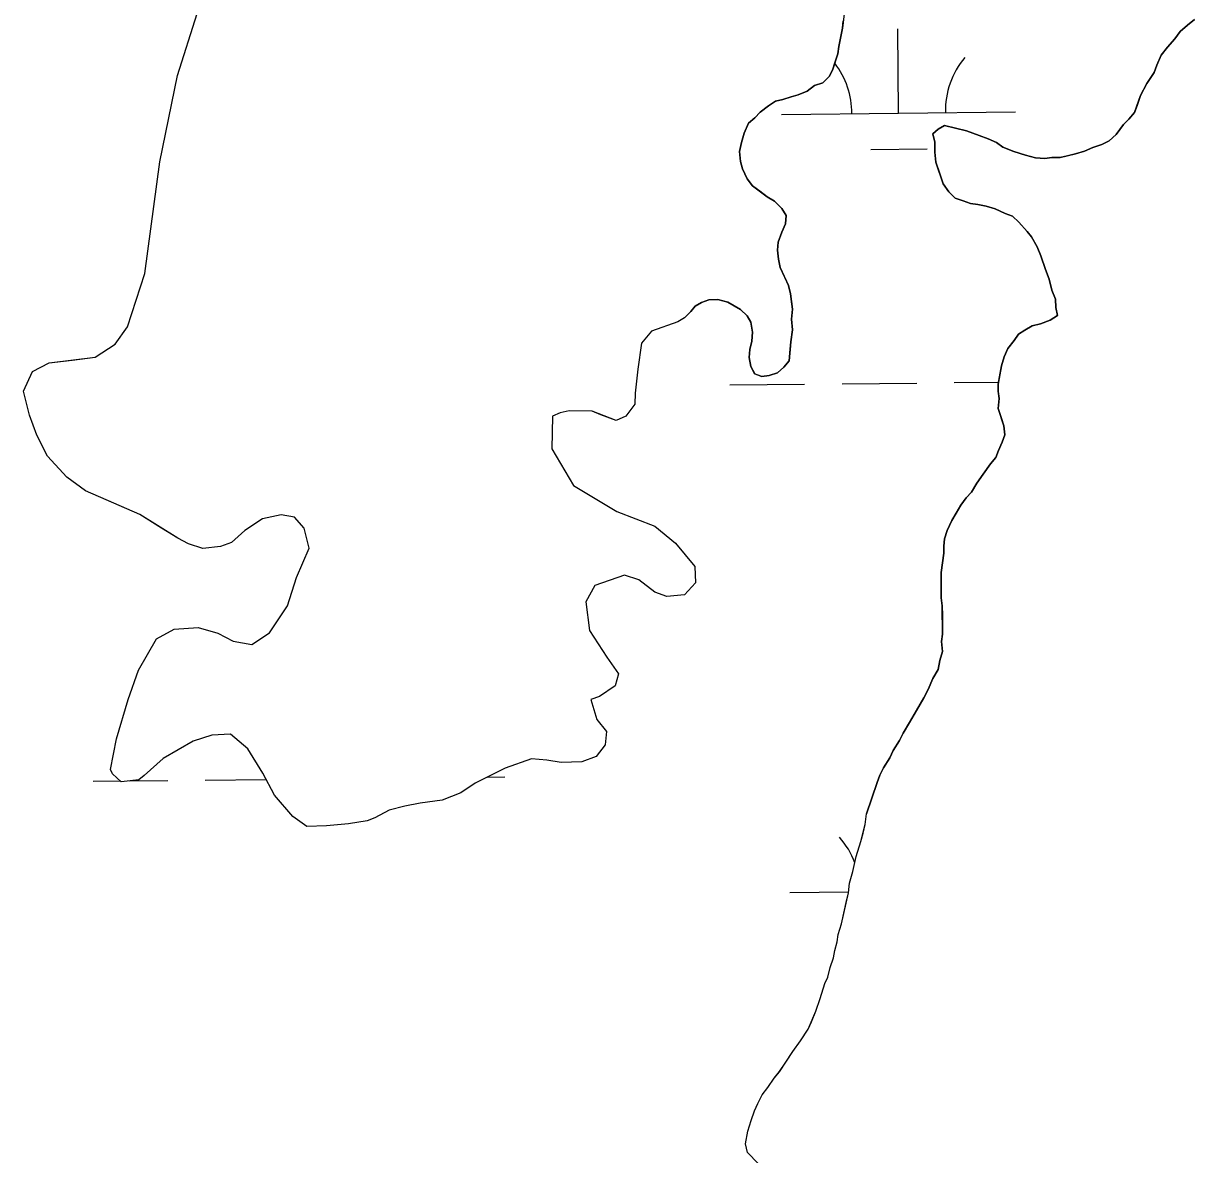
# Model space of a CAD drawing. Extents: x 3734862 to 3772949, y 391520 to 417239.
# Drawn here: x 3747860 to 3748360, y 411141 to 411625 of the extents above; entities that cross this region are included whole.
import ezdxf

# ---------------------------------------------------------------- set-up
doc = ezdxf.new("R2010")
doc.units = 0
doc.layers.add('V-TOPO-SHOR', color=7, linetype='Continuous')
doc.layers.add('V-WETL-SWMP', color=7, linetype='Continuous')

msp = doc.modelspace()

# ---------------------------------------------------------------- linework, layer by layer
at = {"layer": 'V-TOPO-SHOR'}
for points in [[(3747998.54, 411282.47), (3747989.16, 411281.68), (3747980.71, 411281.35), (3747974.69, 411285.67), (3747966.88, 411294.7), (3747961.88, 411304.15), (3747955.48, 411314.57), (3747948.09, 411320.78), (3747940.12, 411320.44), (3747932.11, 411317.76), (3747919.34, 411310.47), (3747911.25, 411303.1), (3747908.88, 411301.27), (3747901.37, 411300.46), (3747897.67, 411303.8), (3747896.77, 411305.69), (3747899.32, 411318.76), (3747904.28, 411335.55), (3747908.7, 411348.13), (3747916.42, 411361.6), (3747923.99, 411365.69), (3747934.31, 411366.46), (3747942.7, 411363.98), (3747949.21, 411360.59), (3747957.15, 411359.06), (3747964.73, 411364.09), (3747972.42, 411375.68), (3747976.36, 411387.8), (3747981.72, 411400.36), (3747979.52, 411408.83), (3747975.38, 411413.59), (3747969.77, 411414.61), (3747961.78, 411412.87), (3747954.2, 411407.84), (3747948.49, 411402.78), (3747943.77, 411400.98), (3747936.26, 411400.17), (3747930.2, 411402.14), (3747925.56, 411404.56), (3747918.6, 411408.89), (3747909.32, 411414.66), (3747898.15, 411419.53), (3747886.06, 411424.88), (3747878.19, 411430.63), (3747869.9, 411439.67), (3747865.36, 411448.65), (3747862.22, 411457.14), (3747859.57, 411467.49), (3747863.46, 411475.86), (3747870.55, 411479.49), (3747880.41, 411480.74), (3747890.27, 411481.98), (3747898.79, 411487.47), (3747904.07, 411494.88), (3747911.47, 411517.72), (3747917.87, 411565.41), (3747925.5, 411602.31), (3747933.9, 411628.88)], [(3748142.09, 411498.71), (3748144.79, 411501.44), (3748146.71, 411503.78), (3748149.42, 411505.35), (3748152.52, 411506.53), (3748156.4, 411506.56), (3748160.67, 411505.42), (3748163.4, 411503.89), (3748166.13, 411502.35), (3748168.86, 411499.65), (3748170.43, 411496.95), (3748171.23, 411492.68), (3748170.87, 411488.8), (3748170.12, 411485.3), (3748169.75, 411481.81), (3748170.55, 411477.93), (3748172.13, 411474.84), (3748175.24, 411473.69), (3748178.34, 411474.1), (3748181.83, 411475.29), (3748184.53, 411477.63), (3748186.84, 411480.36), (3748187.2, 411483.86), (3748187.56, 411488.52), (3748188.31, 411493.57), (3748187.89, 411498.23), (3748188.25, 411502.49), (3748187.84, 411505.6), (3748187.43, 411509.09), (3748186.63, 411512.58), (3748185.06, 411516.06), (3748183.09, 411520.31), (3748182.29, 411523.8), (3748181.88, 411527.68), (3748182.24, 411531.18), (3748183.77, 411535.46), (3748185.3, 411538.96), (3748185.66, 411542.45), (3748183.7, 411545.55), (3748180.58, 411548.63), (3748177.46, 411550.55), (3748174.34, 411552.86), (3748171.22, 411555.17), (3748168.87, 411558.26), (3748166.9, 411562.51), (3748166.11, 411565.61), (3748165.69, 411569.88), (3748166.44, 411573.77), (3748167.58, 411577.65), (3748169.5, 411581.93), (3748172.2, 411584.28), (3748174.51, 411586.62), (3748177.98, 411589.36), (3748181.08, 411591.32), (3748184.18, 411592.12), (3748187.66, 411593.31), (3748190.76, 411594.1), (3748194.63, 411595.68), (3748197.72, 411598.03), (3748201.21, 411599.22), (3748203.91, 411601.95), (3748205.44, 411604.67), (3748206.58, 411608.17), (3748207.73, 411611.68), (3748208.1, 411614.78), (3748208.85, 411618.28), (3748209.6, 411622.55), (3748209.96, 411625.66)], [(3748360.16, 411626.24), (3748357.06, 411623.89), (3748353.98, 411621.16), (3748351.67, 411618.04), (3748348.59, 411614.52), (3748345.89, 411611.01), (3748343.98, 411606.73), (3748342.84, 411603.62), (3748339.76, 411598.94), (3748337.08, 411593.88), (3748335.55, 411589.6), (3748334.41, 411586.49), (3748332.1, 411583.76), (3748329.78, 411581.41), (3748326.71, 411577.13), (3748323.62, 411574.39), (3748320.52, 411572.82), (3748316.65, 411571.63), (3748313.17, 411570.05), (3748309.29, 411568.86), (3748305.81, 411568.06), (3748302.71, 411567.27), (3748299.21, 411567.25), (3748296.11, 411566.84), (3748292.23, 411567.2), (3748287.95, 411568.34), (3748282.9, 411569.86), (3748278.23, 411571.77), (3748275.5, 411573.69), (3748272, 411575.22), (3748268.1, 411576.75), (3748262.66, 411578.65), (3748258, 411579.79), (3748253.33, 411580.92), (3748250.62, 411579.35), (3748248.31, 411577.4), (3748249.11, 411573.91), (3748249.14, 411569.64), (3748249.55, 411565.37), (3748251.13, 411560.73), (3748252.71, 411556.08), (3748255.07, 411552.6), (3748257.8, 411549.9), (3748261.3, 411548.76), (3748264.41, 411547.62), (3748267.52, 411547.25), (3748271.02, 411546.5), (3748274.91, 411545.35), (3748279.19, 411543.44), (3748282.3, 411542.3), (3748285.03, 411539.6), (3748288.55, 411535.74), (3748290.51, 411533.43), (3748292.86, 411529.17), (3748294.44, 411525.3), (3748296.42, 411519.49), (3748298, 411515.23), (3748299.19, 411510.58), (3748300.77, 411506.71), (3748300.79, 411503.22), (3748301.59, 411499.73), (3748298.5, 411497.77), (3748294.24, 411496.19), (3748290.75, 411495.39), (3748287.66, 411493.43), (3748284.95, 411491.86), (3748283.03, 411489.13), (3748280.34, 411485.62), (3748278.81, 411482.12), (3748277.67, 411478.23), (3748276.92, 411474.35), (3748276.16, 411470.46), (3748276.19, 411467.35), (3748276.59, 411464.25), (3748276.23, 411459.98), (3748277.42, 411456.11), (3748278.61, 411452.62), (3748279.02, 411448.75), (3748277.88, 411445.63), (3748276.35, 411442.13), (3748275.2, 411439.02), (3748272.89, 411436.29), (3748269.81, 411432), (3748267.12, 411428.1), (3748264.82, 411424.2), (3748262.51, 411421.86), (3748260.2, 411418.74), (3748258.28, 411415.23), (3748256.36, 411412.12), (3748254.45, 411407.84), (3748253.3, 411404.34), (3748252.94, 411401.23), (3748252.95, 411398.12), (3748251.84, 411389.97)], [(3748142.09, 411498.71), (3748139.34, 411497.13), (3748128.03, 411493.1), (3748123.73, 411488.01), (3748122.14, 411476.79), (3748121.04, 411466.5), (3748120.96, 411461.82), (3748117.13, 411456.73), (3748112.88, 411454.92), (3748106.36, 411457.37), (3748102.64, 411458.84), (3748092.8, 411459), (3748089.03, 411458.12), (3748085.73, 411456.77), (3748085.5, 411442.72), (3748094.62, 411427.1), (3748113.18, 411416.02), (3748129.48, 411409.67), (3748138.27, 411402.49), (3748146.54, 411392.52), (3748146.89, 411385.48)], [(3748146.89, 411385.48), (3748142.12, 411380.41), (3748134.61, 411379.59), (3748129.49, 411381.55), (3748122.55, 411386.82), (3748116.49, 411388.79), (3748103.76, 411384.31), (3748099.9, 411377.35), (3748101.57, 411365.14), (3748108.89, 411353.77), (3748113.93, 411346.66), (3748112.44, 411341.53), (3748105.8, 411336.95), (3748102.03, 411335.6), (3748104.7, 411327.13), (3748108.84, 411321.91), (3748108.27, 411316.29), (3748104.44, 411311.2), (3748098.32, 411308.96), (3748089.41, 411308.63), (3748083.33, 411309.67), (3748076.78, 411310.24), (3748065.47, 411306.21), (3748052.71, 411299.86), (3748046.56, 411295.74), (3748038.54, 411292.59), (3748029.15, 411291.34), (3748022.56, 411290.04), (3748015.97, 411288.28), (3748009.83, 411285.1), (3748006.53, 411283.74), (3747998.54, 411282.47)], [(3748251.84, 411389.97), (3748251.87, 411386.09), (3748251.89, 411382.59), (3748251.91, 411379.1), (3748252.32, 411375.61), (3748252.35, 411371.73), (3748252.37, 411368.24), (3748252.4, 411363.58), (3748252.03, 411360.47), (3748252.45, 411356.21), (3748251.31, 411352.32), (3748250.56, 411348.43), (3748248.26, 411344.54), (3748246.35, 411339.87), (3748244.43, 411336.36), (3748241.36, 411330.91), (3748238.28, 411325.84), (3748235.6, 411321.17), (3748234.06, 411318.06), (3748231.38, 411313.77), (3748229.84, 411310.65), (3748227.16, 411306.37), (3748225.62, 411303.25), (3748224.48, 411300.14), (3748219.93, 411286.74)], [(3748212.17, 411253), (3748212.68, 411257.1), (3748214.12, 411262.12), (3748215.58, 411268.5), (3748217.49, 411274.88), (3748218.45, 411278.53), (3748219.42, 411282.18), (3748219.93, 411286.74)], [(3748171.36, 411139.63), (3748169.1, 411141.95), (3748168.23, 411145.62), (3748169.22, 411151.1), (3748170.65, 411155.65), (3748172.07, 411159.75), (3748173.49, 411162.93), (3748175.37, 411166.57), (3748177.69, 411169.74), (3748180.49, 411173.82), (3748182.81, 411176.54), (3748185.15, 411180.16), (3748188.42, 411185.15), (3748191.68, 411189.68), (3748194.94, 411194.67), (3748196.36, 411197.85), (3748198.25, 411202.41), (3748200.15, 411207.87), (3748202.06, 411214.25), (3748203.47, 411216.98), (3748204.44, 411221.08), (3748205.86, 411225.18), (3748206.36, 411228.37), (3748207.33, 411232.02), (3748207.82, 411235.21), (3748209.26, 411239.77), (3748210.23, 411244.33), (3748211.21, 411248.89), (3748212.17, 411253)]]:
    msp.add_lwpolyline(points, dxfattribs=at)
at = {"layer": 'V-WETL-SWMP'}
for p, q in [((3748233.64, 411586.26), (3748233.26, 411622.26)), ((3748183.65, 411585.73), (3748283.64, 411586.79)), ((3748221.81, 411570.7), (3748245.81, 411570.95)), ((3748161.46, 411470.06), (3748193.46, 411470.39)), ((3748209.46, 411470.56), (3748241.46, 411470.9)), ((3748257.45, 411471.07), (3748276.32, 411471.27)), ((3748057.92, 411302.45), (3748065.32, 411302.53)), ((3747889.33, 411300.67), (3747900.99, 411300.8)), ((3747904.88, 411300.84), (3747921.32, 411301.01)), ((3747937.32, 411301.18), (3747963.3, 411301.45)), ((3748187.16, 411253.07), (3748212.22, 411253.34))]:
    msp.add_line(p, q, dxfattribs=at)
for points in [[(3747976.36, 411387.8), (3747981.72, 411400.36), (3747979.52, 411408.83), (3747975.38, 411413.59), (3747969.77, 411414.61), (3747961.77, 411412.87), (3747954.2, 411407.84), (3747948.49, 411402.78), (3747943.77, 411400.98), (3747936.26, 411400.17), (3747930.2, 411402.14), (3747925.56, 411404.56), (3747909.32, 411414.66), (3747886.06, 411424.88), (3747878.19, 411430.64), (3747869.9, 411439.67), (3747865.36, 411448.65), (3747862.22, 411457.14), (3747859.58, 411467.49), (3747863.46, 411475.86), (3747870.55, 411479.49), (3747890.27, 411481.98), (3747898.79, 411487.47), (3747904.07, 411494.88), (3747911.47, 411517.72), (3747917.87, 411565.41), (3747925.5, 411602.31), (3747933.9, 411628.88)], [(3748210.33, 411628.77), (3748209.6, 411622.55), (3748208.85, 411618.28), (3748208.09, 411614.78), (3748207.73, 411611.68), (3748205.44, 411604.68), (3748203.91, 411601.95), (3748201.21, 411599.22), (3748197.72, 411598.03), (3748194.63, 411595.68), (3748190.76, 411594.1), (3748187.66, 411593.31), (3748184.18, 411592.12), (3748181.08, 411591.32), (3748177.99, 411589.36), (3748174.51, 411586.62), (3748172.2, 411584.28), (3748169.5, 411581.93), (3748167.58, 411577.65), (3748166.44, 411573.77), (3748165.69, 411569.88), (3748166.11, 411565.61), (3748166.9, 411562.51), (3748168.87, 411558.26), (3748171.22, 411555.17), (3748177.46, 411550.55), (3748180.58, 411548.63), (3748183.7, 411545.54), (3748185.66, 411542.45), (3748185.3, 411538.96), (3748183.77, 411535.46), (3748182.24, 411531.18), (3748181.88, 411527.68), (3748182.29, 411523.8), (3748183.09, 411520.31), (3748186.63, 411512.58), (3748187.43, 411509.09), (3748188.25, 411502.49), (3748187.89, 411498.22)], [(3748249.14, 411569.64), (3748249.11, 411573.91), (3748248.31, 411577.4), (3748250.62, 411579.35), (3748253.33, 411580.92), (3748262.66, 411578.65), (3748268.11, 411576.75), (3748272, 411575.22), (3748275.5, 411573.69), (3748278.23, 411571.77), (3748282.9, 411569.86), (3748287.95, 411568.34), (3748292.23, 411567.2), (3748296.11, 411566.84), (3748299.21, 411567.25), (3748302.71, 411567.27), (3748309.29, 411568.86), (3748313.17, 411570.05), (3748316.65, 411571.63), (3748320.52, 411572.82), (3748323.62, 411574.39), (3748326.71, 411577.12), (3748329.78, 411581.41), (3748332.1, 411583.76), (3748334.41, 411586.49), (3748337.08, 411593.88), (3748339.76, 411598.94), (3748342.84, 411603.62), (3748343.98, 411606.73), (3748345.89, 411611.01), (3748348.59, 411614.52), (3748351.67, 411618.04), (3748353.98, 411621.16), (3748357.06, 411623.89), (3748360.15, 411626.24)], [(3748169.22, 411151.1), (3748170.65, 411155.65), (3748172.08, 411159.75), (3748173.49, 411162.93), (3748175.37, 411166.57), (3748177.7, 411169.74), (3748180.49, 411173.82), (3748182.81, 411176.53), (3748188.42, 411185.15), (3748191.68, 411189.68), (3748194.95, 411194.67), (3748198.25, 411202.41), (3748200.15, 411207.87), (3748202.06, 411214.25), (3748203.47, 411216.97), (3748204.44, 411221.08), (3748205.86, 411225.18), (3748206.36, 411228.37), (3748207.33, 411232.02), (3748207.83, 411235.21), (3748209.26, 411239.77), (3748212.17, 411253), (3748212.69, 411257.11), (3748214.12, 411262.12), (3748215.58, 411268.5), (3748217.49, 411274.88), (3748219.42, 411282.18), (3748219.93, 411286.74), (3748224.48, 411300.14), (3748225.62, 411303.25), (3748227.16, 411306.37), (3748229.84, 411310.65), (3748231.38, 411313.77), (3748234.07, 411318.05), (3748235.6, 411321.17), (3748238.29, 411325.84), (3748241.36, 411330.91), (3748244.43, 411336.36), (3748246.35, 411339.87), (3748248.25, 411344.54), (3748250.56, 411348.43), (3748251.31, 411352.32), (3748252.45, 411356.21), (3748252.03, 411360.47), (3748252.4, 411363.58), (3748252.32, 411375.61), (3748251.91, 411379.1), (3748251.84, 411389.97), (3748252.96, 411398.12), (3748252.94, 411401.23), (3748253.3, 411404.34), (3748254.45, 411407.84), (3748256.36, 411412.12), (3748258.28, 411415.24), (3748260.2, 411418.74), (3748262.5, 411421.86), (3748264.82, 411424.2), (3748267.12, 411428.1), (3748269.81, 411432), (3748272.89, 411436.29), (3748275.2, 411439.02), (3748276.35, 411442.13), (3748277.88, 411445.63), (3748279.02, 411448.75), (3748278.61, 411452.62), (3748276.23, 411459.98), (3748276.59, 411464.25), (3748276.18, 411467.36), (3748276.16, 411470.46), (3748277.67, 411478.23), (3748278.81, 411482.12), (3748280.33, 411485.62), (3748283.03, 411489.13), (3748284.95, 411491.86), (3748287.66, 411493.43), (3748290.75, 411495.39), (3748294.24, 411496.19), (3748298.5, 411497.77), (3748301.59, 411499.73), (3748300.79, 411503.22), (3748300.77, 411506.71), (3748299.19, 411510.58), (3748298, 411515.23), (3748296.42, 411519.49), (3748294.44, 411525.3), (3748292.86, 411529.17), (3748290.51, 411533.42), (3748288.55, 411535.74), (3748285.03, 411539.6), (3748282.3, 411542.3), (3748279.19, 411543.44), (3748274.91, 411545.36), (3748271.02, 411546.49), (3748267.52, 411547.25), (3748264.41, 411547.62), (3748261.3, 411548.76), (3748257.8, 411549.9), (3748255.07, 411552.6), (3748252.71, 411556.08), (3748249.55, 411565.37), (3748249.14, 411569.64)], [(3748187.89, 411498.22), (3748188.31, 411493.57), (3748187.56, 411488.52), (3748186.84, 411480.36), (3748184.53, 411477.63), (3748181.83, 411475.29), (3748178.34, 411474.1), (3748175.24, 411473.69), (3748172.12, 411474.84), (3748170.55, 411477.93), (3748169.75, 411481.81), (3748170.12, 411485.3), (3748170.87, 411488.8), (3748171.23, 411492.68), (3748170.43, 411496.95), (3748168.86, 411499.65), (3748166.13, 411502.35), (3748160.67, 411505.42), (3748156.4, 411506.56), (3748152.52, 411506.53), (3748149.42, 411505.35), (3748146.71, 411503.78), (3748144.79, 411501.44), (3748142.09, 411498.71), (3748139.34, 411497.13), (3748128.03, 411493.1), (3748123.73, 411488.01), (3748122.14, 411476.79), (3748121.04, 411466.5), (3748120.96, 411461.82), (3748117.13, 411456.73), (3748112.88, 411454.92), (3748102.64, 411458.84), (3748092.8, 411459), (3748089.03, 411458.12), (3748085.73, 411456.77), (3748085.5, 411442.72), (3748094.62, 411427.1), (3748113.18, 411416.02), (3748129.48, 411409.67), (3748138.27, 411402.49), (3748146.54, 411392.52), (3748146.89, 411385.48), (3748142.12, 411380.41), (3748134.61, 411379.59), (3748129.49, 411381.55), (3748122.55, 411386.82), (3748116.49, 411388.79), (3748103.76, 411384.31), (3748099.9, 411377.35), (3748101.58, 411365.14), (3748108.89, 411353.77), (3748113.93, 411346.66), (3748112.44, 411341.53), (3748105.8, 411336.95), (3748102.03, 411335.61), (3748104.7, 411327.13), (3748108.84, 411321.91), (3748108.27, 411316.29), (3748104.44, 411311.2), (3748098.31, 411308.96), (3748089.41, 411308.63), (3748083.33, 411309.67), (3748076.78, 411310.24), (3748065.47, 411306.21), (3748052.71, 411299.86), (3748046.55, 411295.74), (3748038.54, 411292.59), (3748029.14, 411291.34), (3748022.56, 411290.04), (3748015.97, 411288.28), (3748009.83, 411285.1), (3748006.53, 411283.74), (3747998.54, 411282.47), (3747989.16, 411281.68), (3747980.71, 411281.35), (3747974.69, 411285.67), (3747966.88, 411294.7), (3747961.88, 411304.15), (3747955.48, 411314.57), (3747948.09, 411320.78), (3747940.12, 411320.44), (3747932.11, 411317.76), (3747919.34, 411310.47), (3747911.25, 411303.11), (3747908.88, 411301.27), (3747901.37, 411300.46), (3747897.67, 411303.8), (3747896.77, 411305.68), (3747899.32, 411318.76), (3747904.28, 411335.55), (3747908.7, 411348.13), (3747916.42, 411361.6), (3747923.99, 411365.69), (3747934.31, 411366.46), (3747942.7, 411363.98), (3747949.21, 411360.59), (3747957.15, 411359.06), (3747964.73, 411364.09), (3747972.41, 411375.68), (3747976.36, 411387.8)], [(3748173.61, 411137.32), (3748169.1, 411141.95), (3748168.23, 411145.62), (3748169.22, 411151.1)]]:
    msp.add_lwpolyline(points, dxfattribs=at)
for centre, start, end in [((3748288.88, 411587.32), 139.8334, 181.377), ((3748178.4, 411586.15), 359.8334, 37.4314), ((3748181.91, 411253.49), 20.3727, 41.377)]:
    msp.add_arc(centre, 35.25, start, end, dxfattribs=at)

doc.saveas('drawing.dxf')
